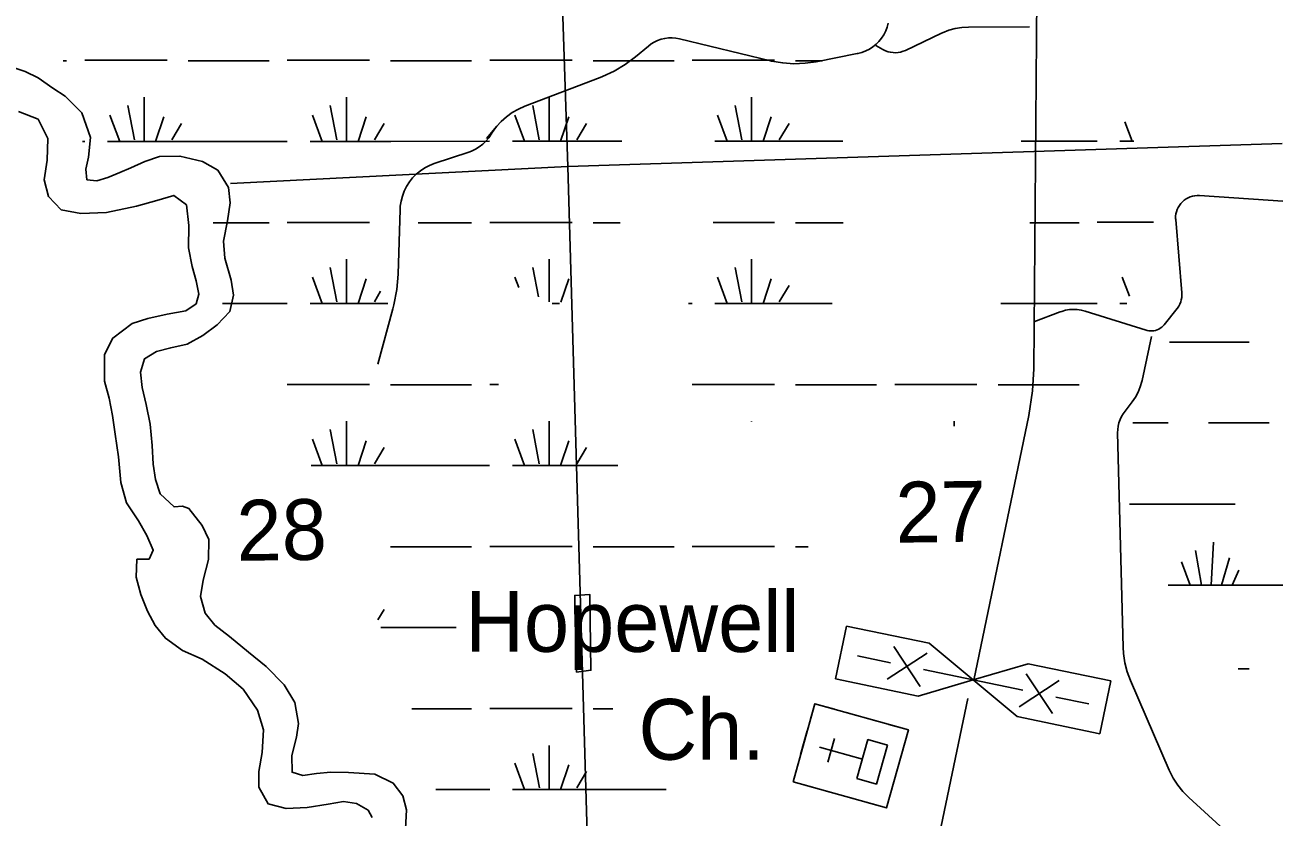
# Model space of a CAD drawing. Extents: x 2480962 to 2688785, y 277103 to 599240.
# Drawn here: x 2527204 to 2536457, y 564876 to 570743 of the extents above; entities that cross this region are included whole.
import ezdxf

# ---------------------------------------------------------------- set-up
doc = ezdxf.new("R2010")
doc.units = 0
for name, color, linetype in [('Bridges', 7, 'Continuous'), ('Culture', 7, 'Continuous'), ('Culture Text', 7, 'Continuous'), ('Lakes and Ponds', 7, 'Continuous'), ('Local Roads Improved', 7, 'Continuous'), ('Local Roads Related Cells', 7, 'Continuous'), ('Section Lines', 7, 'Continuous'), ('Section Numbers', 7, 'Continuous'), ('Swamps', 7, 'Continuous'), ('Uninventoried Roads and Features', 7, 'Continuous')]:
    doc.layers.add(name, color=color, linetype=linetype)

msp = doc.modelspace()

# ---------------------------------------------------------------- linework, layer by layer
at = {"layer": 'Bridges'}
msp.add_lwpolyline([(2531289.697, 565948.693), (2531397.213, 565963.626), (2531388.253, 566525.097), (2531277.453, 566518.059), (2531277.751, 566426.541)], close=True, dxfattribs=at)
at = {"layer": 'Culture'}
for p, q in [((2533055.661, 565715.712), (2533023.325, 565600.151)), ((2533200.112, 565675.292), (2533055.661, 565715.712)), ((2533517.905, 565586.367), (2533286.783, 565651.04)), ((2533749.027, 565521.695), (2533604.576, 565562.115)), ((2532950.568, 565340.138), (2532999.073, 565513.48)), ((2533152.799, 565283.55), (2533201.304, 565456.892)), ((2533587.346, 564943.889), (2533749.027, 565521.695)), ((2533408.174, 565305.548), (2533090.821, 565394.35)), ((2532926.316, 565253.467), (2532893.98, 565137.906)), ((2532893.98, 565137.906), (2533038.43, 565097.486)), ((2533125.101, 565073.234), (2533356.223, 565008.562)), ((2533442.894, 564984.309), (2533587.346, 564943.889))]:
    msp.add_line(p, q, dxfattribs=at)
for points in [[(2532893.98, 565137.906), (2533055.661, 565715.712), (2533749.027, 565521.695), (2533587.346, 564943.889)], [(2533367.754, 565161.097), (2533448.594, 565450), (2533593.046, 565409.58), (2533512.205, 565120.677)]]:
    msp.add_lwpolyline(points, close=True, dxfattribs=at)
at = {"layer": 'Lakes and Ponds'}
for points in [[(2527101.339, 570431.882), (2527205.847, 570397.606), (2527302.57, 570351.176), (2527411.795, 570274.907), (2527500.733, 570216.323), (2527624.767, 570092.223), (2527689.862, 569909.012), (2527674.354, 569764.493), (2527655.921, 569674.019), (2527663.255, 569596.006), (2527735.35, 569587.222), (2527816.852, 569612.659), (2527906.138, 569650.25), (2527987.501, 569683.699), (2528092.599, 569731.579), (2528201.864, 569769.512), (2528351.705, 569772.076), (2528520.283, 569730.883), (2528633.298, 569666.7), (2528711.45, 569537.808), (2528723.364, 569425.815), (2528703.654, 569293.244), (2528674.264, 569142.476), (2528684.455, 569014.424), (2528731.19, 568852.938), (2528749.097, 568741.046), (2528721.19, 568620.357), (2528628.972, 568520.606), (2528522.392, 568442.648), (2528405.582, 568378.54), (2528284.124, 568352.419), (2528178.682, 568324.569), (2528089.671, 568270.954), (2528059.388, 568172.263), (2528071.335, 568058.266), (2528101.505, 567930.556), (2528131.982, 567784.82), (2528146.649, 567628.795), (2528155.047, 567488.692), (2528170.957, 567376.766), (2528204.743, 567271.157), (2528308.352, 567172.754), (2528370.184, 567179.822), (2528418.442, 567162.616), (2528516.539, 567036.069), (2528566.309, 566930.733), (2528564.856, 566782.447), (2528525.511, 566629.505), (2528505.594, 566508.952)], [(2529776.686, 564873.781), (2529745.791, 564927.348), (2529659.023, 564975.952), (2529564.847, 564990.369), (2529449.246, 564972.362), (2529293.788, 564947.663), (2529140.054, 564939.021), (2529005.544, 564974.788), (2528937.484, 565097.842), (2528935.491, 565214.013), (2528961.057, 565354.698), (2528972.191, 565521.181), (2528925.696, 565668.647), (2528821.124, 565823.133), (2528687.272, 565937.048), (2528517.56, 566044.338), (2528370.547, 566109.942), (2528245.098, 566199.958), (2528169.037, 566295.66), (2528111.732, 566402.036), (2528063.651, 566525.433), (2528027.488, 566653.04), (2528033.212, 566785.371), (2528123.117, 566786.909), (2528153.984, 566851.55), (2528108.142, 566960.96), (2528046.315, 567070.096), (2527956.107, 567202.789), (2527913.539, 567354.33), (2527898.288, 567544.405), (2527871.427, 567712.242), (2527853.075, 567850.171), (2527828.9, 567977.983), (2527792.737, 568105.59), (2527793.366, 568301.947), (2527855.237, 568423.218), (2527999.262, 568531.869), (2528114.555, 568567.903), (2528257.888, 568600.408), (2528395.363, 568624.8), (2528472.388, 568678.209), (2528493.162, 568748.688), (2528473.498, 568846.525), (2528441.675, 568954.172), (2528415.33, 569091.964), (2528418.472, 569258.311), (2528399.878, 569410.261), (2528306.739, 569480.794), (2528181.49, 569442.588), (2528030.339, 569399.931), (2527809.295, 569354.074), (2527617.567, 569346.786), (2527471.207, 569374.335), (2527377.587, 569472.909), (2527345.523, 569594.576), (2527368.988, 569741.236), (2527374.231, 569901.608), (2527301.832, 570044.623), (2527156.954, 570102.251)], [(2528505.594, 566508.952), (2528539.691, 566385.317), (2528611.162, 566296.381), (2528718.493, 566214.069), (2528860.405, 566096.285), (2528992.123, 565990.348), (2529124.322, 565856.37), (2529204.541, 565723.506), (2529231.16, 565569.69), (2529216.929, 565467.267), (2529181.271, 565332.42), (2529183.401, 565208.237), (2529261.764, 565183.532), (2529363.416, 565199.296), (2529471.165, 565209.154), (2529601.13, 565205.367), (2529797.197, 565192.694), (2529932.223, 565126.884), (2530003.764, 565033.942), (2530031.557, 564928.23), (2530021.974, 564787.819)]]:
    msp.add_lwpolyline(points, dxfattribs=at)
at = {"layer": 'Local Roads Improved'}
msp.add_line((2533990.933, 564808.654), (2534187.853, 565754.677), dxfattribs=at)
at = {"layer": 'Local Roads Related Cells'}
for p, q in [((2533208.712, 565899.397), (2533290.048, 566291.04)), ((2533290.048, 566291.04), (2533901.991, 566163.951)), ((2533641.494, 566139.093), (2533835.435, 565843.481)), ((2533901.991, 566163.951), (2534228.487, 565891.877)), ((2533371.769, 566069.801), (2533616.545, 566018.966)), ((2533886.74, 566090.519), (2533591.128, 565896.577)), ((2534228.487, 565891.877), (2534636.32, 566011.445)), ((2534636.32, 566011.445), (2535248.262, 565884.356)), ((2533861.322, 565968.13), (2534595.651, 565815.624)), ((2534621.069, 565938.012), (2534815.01, 565642.4)), ((2533820.654, 565772.308), (2533208.712, 565899.397)), ((2534228.487, 565891.877), (2533820.654, 565772.308)), ((2534554.983, 565619.802), (2534228.487, 565891.877)), ((2534865.846, 565887.177), (2534570.233, 565693.235)), ((2535248.262, 565884.356), (2535166.925, 565492.713)), ((2534840.428, 565764.788), (2535085.205, 565713.953)), ((2535166.925, 565492.713), (2534554.983, 565619.802))]:
    msp.add_line(p, q, dxfattribs=at)
at = {"layer": 'Section Lines'}
for p, q in [((2531045.268, 574968.08), (2531226.479, 569695.283)), ((2529915.746, 569880.908), (2530646.602, 569880.92)), ((2536516.417, 569865.657), (2531226.479, 569695.283)), ((2531226.479, 569695.283), (2528726.874, 569568.797)), ((2531226.479, 569695.283), (2531376.998, 564441.24))]:
    msp.add_line(p, q, dxfattribs=at)
at = {"layer": 'Swamps'}
for p, q in [((2527647.486, 570480.877), (2528256.714, 570480.887)), ((2528412.57, 570478.271), (2529012.57, 570478.281)), ((2529147.486, 570480.902), (2529756.714, 570480.911)), ((2529912.57, 570478.296), (2530512.571, 570478.306)), ((2530647.487, 570480.926), (2531256.715, 570480.936)), ((2531412.571, 570478.32), (2532012.571, 570478.33)), ((2532147.487, 570480.95), (2532756.715, 570480.96)), ((2528087.056, 570207.103), (2528087.063, 569880.879)), ((2529587.056, 570207.127), (2529587.063, 569880.903)), ((2531087.056, 570207.151), (2531087.064, 569880.927)), ((2532587.057, 570207.176), (2532587.064, 569880.952)), ((2527966.234, 570146.689), (2528014.569, 569892.959)), ((2529466.235, 570146.714), (2529514.569, 569892.984)), ((2530966.235, 570146.738), (2531014.569, 569893.008)), ((2532466.235, 570146.762), (2532514.569, 569893.033)), ((2527833.331, 570074.192), (2527905.829, 569880.876)), ((2528232.046, 570062.117), (2528171.639, 569880.88)), ((2528364.952, 570013.789), (2528292.462, 569892.964)), ((2529333.331, 570074.217), (2529405.829, 569880.9)), ((2529732.046, 570062.141), (2529671.639, 569880.904)), ((2529864.952, 570013.814), (2529792.462, 569892.988)), ((2530833.331, 570074.241), (2530905.829, 569880.924)), ((2531232.047, 570062.165), (2531171.64, 569880.929)), ((2531364.953, 570013.838), (2531292.462, 569893.013)), ((2532333.332, 570074.265), (2532405.83, 569880.949)), ((2532732.047, 570062.19), (2532671.64, 569880.953)), ((2532864.953, 570013.862), (2532792.463, 569893.037)), ((2527815.746, 569880.874), (2528415.746, 569880.884)), ((2528415.746, 569880.884), (2529146.602, 569880.896)), ((2529315.746, 569880.899), (2529915.746, 569880.908)), ((2530815.746, 569880.923), (2531415.747, 569880.933)), ((2532315.747, 569880.947), (2532915.747, 569880.957)), ((2529147.512, 569280.89), (2529756.74, 569280.9)), ((2530647.512, 569280.914), (2531256.74, 569280.924)), ((2529587.082, 569007.116), (2529587.089, 568680.891)), ((2532587.083, 569007.164), (2532587.09, 568680.94)), ((2529466.26, 568946.702), (2529514.595, 568692.972)), ((2532466.261, 568946.75), (2532514.595, 568693.021)), ((2529333.357, 568874.205), (2529405.855, 568680.888)), ((2529732.072, 568862.129), (2529671.665, 568680.893)), ((2532333.357, 568874.254), (2532405.856, 568680.937)), ((2532732.073, 568862.178), (2532671.666, 568680.941)), ((2532864.979, 568813.851), (2532792.488, 568693.025)), ((2532315.773, 568680.935), (2532915.773, 568680.945)), ((2529147.538, 568080.879), (2529756.766, 568080.888)), ((2529912.622, 568078.273), (2530512.622, 568078.282)), ((2532147.539, 568080.927), (2532756.767, 568080.936)), ((2532912.623, 568078.321), (2533512.623, 568078.331)), ((2533647.539, 568080.951), (2534256.767, 568080.961)), ((2534412.623, 568078.345), (2535012.623, 568078.355)), ((2529587.108, 567807.104), (2529587.115, 567480.88)), ((2531087.108, 567807.128), (2531087.115, 567480.904)), ((2529333.383, 567674.194), (2529405.881, 567480.877)), ((2529466.286, 567746.691), (2529514.621, 567492.961)), ((2530833.383, 567674.218), (2530905.881, 567480.901)), ((2530966.286, 567746.715), (2531014.621, 567492.985)), ((2529732.098, 567662.118), (2529671.691, 567480.881)), ((2529865.004, 567613.791), (2529792.514, 567492.965)), ((2531232.098, 567662.142), (2531171.691, 567480.905)), ((2531365.004, 567613.815), (2531292.514, 567492.989)), ((2529915.798, 567480.885), (2530646.654, 567480.897)), ((2530815.798, 567480.9), (2531415.798, 567480.909)), ((2529912.648, 566878.261), (2530512.648, 566878.271)), ((2530647.564, 566880.891), (2531256.792, 566880.901)), ((2531412.648, 566878.285), (2532012.649, 566878.295)), ((2532147.564, 566880.915), (2532756.793, 566880.925)), ((2529915.824, 566280.874), (2530398.871, 566280.881)), ((2530647.59, 565680.879), (2531256.818, 565680.889)), ((2531087.16, 565407.105), (2531087.167, 565080.88)), ((2530833.435, 565274.194), (2530905.933, 565080.878)), ((2530966.338, 565346.691), (2531014.673, 565092.961)), ((2531232.15, 565262.118), (2531171.743, 565080.882)), ((2531365.056, 565213.791), (2531292.566, 565092.966)), ((2530815.85, 565080.876), (2531415.85, 565080.886))]:
    msp.add_line(p, q, dxfattribs=at)
for points in [[(2527487.774, 570478.256), (2527512.57, 570478.257)], [(2532912.571, 570478.345), (2533110.536, 570478.348)], [(2535352.078, 570024.326), (2535405.83, 569880.997)], [(2527629.608, 569880.871), (2527646.602, 569880.871)], [(2531415.747, 569880.933), (2531624.907, 569880.936)], [(2532915.747, 569880.957), (2533264.023, 569880.963)], [(2534584.21, 569880.984), (2535146.603, 569880.993)], [(2535315.747, 569880.996), (2535418.749, 569880.998)], [(2528598.276, 569278.263), (2529012.596, 569278.27)], [(2530117.321, 569278.288), (2530512.596, 569278.294)], [(2531412.597, 569278.309), (2531614.368, 569278.312)], [(2532302.789, 569280.941), (2532756.741, 569280.948)], [(2532912.597, 569278.333), (2533265.486, 569278.339)], [(2534647.146, 569278.361), (2535012.597, 569278.367)], [(2535147.513, 569280.987), (2535565.561, 569280.994)], [(2531087.082, 569007.14), (2531087.089, 568691.369)], [(2530966.261, 568946.726), (2531007.798, 568728.679)], [(2530833.357, 568874.229), (2530862.26, 568797.162)], [(2531232.072, 568862.154), (2531174.576, 568689.649)], [(2535333.358, 568874.302), (2535386.226, 568733.325)], [(2529838.857, 568770.262), (2529792.488, 568692.977)], [(2528668.098, 568680.877), (2529146.628, 568680.884)], [(2529315.772, 568680.887), (2529892.652, 568680.896)], [(2531109.303, 568680.916), (2531165.126, 568680.917)], [(2532118.705, 568680.932), (2532146.629, 568680.933)], [(2532915.773, 568680.945), (2533183.726, 568680.949)], [(2534433.053, 568680.969), (2535146.629, 568680.981)], [(2535315.773, 568680.984), (2535366.923, 568680.984)], [(2535683.311, 568393.054), (2536273.561, 568393.063)], [(2530647.538, 568080.903), (2530712.459, 568080.904)], [(2532587.109, 567807.152), (2532587.109, 567805.485)], [(2534087.109, 567807.176), (2534087.11, 567771.72)], [(2535412.324, 567795.543), (2535672.324, 567795.547)], [(2535972.824, 567795.49), (2536421.824, 567795.497)], [(2529324.188, 567480.876), (2529915.798, 567480.885)], [(2531415.798, 567480.909), (2531597.14, 567480.912)], [(2535386.337, 567194.287), (2536169.587, 567194.237)], [(2532912.649, 566878.309), (2533006.36, 566878.31)], [(2535876.344, 566849.104), (2535920.85, 566593.039)], [(2536009.843, 566912.169), (2535991.35, 566592.978)], [(2535772.346, 566767.476), (2535835.6, 566593.038)], [(2536128.595, 566797.169), (2536069.35, 566592.979)], [(2536195.597, 566704.357), (2536147.35, 566592.98)], [(2535672.1, 566593.035), (2535835.6, 566593.038)], [(2535835.6, 566593.038), (2535920.85, 566593.039)], [(2535920.85, 566593.039), (2535991.35, 566592.978)], [(2535991.35, 566592.978), (2536069.35, 566592.979)], [(2536069.35, 566592.979), (2536147.35, 566592.98)], [(2536147.35, 566592.98), (2536722.6, 566592.99)], [(2529865.03, 566413.779), (2529819.086, 566337.2)], [(2529840.588, 566280.872), (2529915.824, 566280.874)], [(2536191.863, 565973.225), (2536273.363, 565973.226)], [(2530070.629, 565678.252), (2530512.674, 565678.259)], [(2531412.674, 565678.273), (2531559.846, 565678.276)], [(2530249.037, 565080.867), (2530646.706, 565080.874)], [(2531415.85, 565080.886), (2531953.184, 565080.894)]]:
    msp.add_lwpolyline(points, dxfattribs=at)
at = {"layer": 'Uninventoried Roads and Features'}
for p, q in [((2534677.847, 568194.75), (2534729.948, 574717.682)), ((2534646.539, 570729.155), (2534193.656, 570727.126)), ((2532726.19, 570477.697), (2532052.464, 570640.649)), ((2533993.321, 570681.546), (2533726.344, 570554.898)), ((2531822.29, 570586.771), (2531726.672, 570506.691)), ((2533559.265, 570561.639), (2533507.84, 570591.33)), ((2533369.87, 570530.29), (2533064.845, 570470.361)), ((2531465.758, 570353.715), (2530907.744, 570141.513)), ((2530623.718, 569901.171), (2530700.383, 569993.383)), ((2530491.531, 569801.089), (2530236.573, 569716.145)), ((2537250.774, 569387.181), (2535904.396, 569479.278)), ((2529982.662, 569374.837), (2529968.323, 568897.536)), ((2535728.754, 569300.854), (2535774.349, 568759.358)), ((2529930.171, 568641.282), (2529818.703, 568231.455)), ((2534873.481, 568617.76), (2534678.711, 568543.065)), ((2535511.191, 568481.68), (2535057.313, 568623.572)), ((2535738.776, 568642.178), (2535642.892, 568522.011)), ((2535479.877, 568109.388), (2535550.861, 568436.378)), ((2535347.114, 567872.239), (2535407.09, 567951.281)), ((2534233.009, 565890.144), (2534640.948, 567849.936)), ((2535339.994, 566133.45), (2535298.716, 567721.959)), ((2535680.645, 565223.175), (2535394.435, 565886.213)), ((2536175.579, 564703.341), (2535825.301, 565020.935))]:
    msp.add_line(p, q, dxfattribs=at)
for points in [[(2533599.121, 570756.211), (2533591.239, 570726.696), (2533580.313, 570698.169), (2533566.467, 570670.939), (2533549.849, 570645.306), (2533530.643, 570621.55), (2533509.059, 570599.932), (2533485.335, 570580.688), (2533459.728, 570564.031), (2533432.52, 570550.14), (2533404.01, 570539.17), (2533374.509, 570531.241), (2533369.87, 570530.29)], [(2534193.656, 570727.126), (2534144.293, 570724.317), (2534095.493, 570716.364), (2534047.793, 570703.353), (2534001.714, 570685.427), (2533993.321, 570681.546)], [(2532052.464, 570640.649), (2532025.466, 570645.701), (2531998.087, 570647.903), (2531970.628, 570647.23), (2531943.389, 570643.691), (2531916.67, 570637.323), (2531890.764, 570628.199), (2531865.952, 570616.415), (2531842.508, 570602.103), (2531822.29, 570586.771)], [(2533726.344, 570554.898), (2533708.929, 570547.728), (2533690.86, 570542.417), (2533672.335, 570539.024), (2533653.556, 570537.587), (2533634.73, 570538.119), (2533616.063, 570540.618), (2533597.759, 570545.053), (2533580.019, 570551.377), (2533563.037, 570559.522), (2533559.265, 570561.639)], [(2531726.672, 570506.691), (2531650.52, 570449.418), (2531568.798, 570400.42), (2531482.403, 570360.232), (2531465.758, 570353.715)], [(2533064.845, 570470.361), (2532982.828, 570458.667), (2532900.037, 570455.608), (2532817.381, 570461.221), (2532735.764, 570475.444), (2532726.19, 570477.697)], [(2530907.744, 570141.513), (2530859.725, 570120.313), (2530814.185, 570094.21), (2530771.624, 570063.49), (2530732.506, 570028.489), (2530697.261, 569989.59), (2530666.276, 569947.221), (2530657.573, 569933.428)], [(2530657.573, 569933.428), (2530639.37, 569906.757), (2530618.477, 569882.135), (2530595.126, 569859.832), (2530569.571, 569840.092), (2530542.093, 569823.132), (2530512.992, 569809.136), (2530491.531, 569801.089)], [(2530236.573, 569716.145), (2530200.374, 569701.939), (2530165.859, 569684.027), (2530133.404, 569662.606), (2530103.367, 569637.91), (2530076.075, 569610.208), (2530051.829, 569579.807), (2530030.893, 569547.037), (2530013.497, 569512.257), (2529999.832, 569475.851), (2529990.048, 569438.215), (2529984.251, 569399.763), (2529982.662, 569374.837)], [(2535904.396, 569479.278), (2535887.131, 569479.554), (2535869.932, 569478.023), (2535852.986, 569474.702), (2535836.481, 569469.628), (2535820.596, 569462.858), (2535805.508, 569454.462), (2535791.378, 569444.537), (2535778.363, 569433.189), (2535766.606, 569420.543), (2535756.235, 569406.736), (2535747.364, 569391.921), (2535740.09, 569376.261), (2535734.494, 569359.925), (2535730.635, 569343.094), (2535728.556, 569325.952), (2535728.282, 569308.687), (2535728.754, 569300.854)], [(2529968.323, 568897.536), (2529958.826, 568782.525), (2529937.358, 568669.138), (2529930.171, 568641.282)], [(2535774.349, 568759.358), (2535774.897, 568742.033), (2535773.631, 568724.745), (2535770.566, 568707.685), (2535765.734, 568691.039), (2535759.189, 568674.989), (2535751.001, 568659.71), (2535741.261, 568645.372), (2535738.776, 568642.178)], [(2535057.313, 568623.572), (2535028.916, 568630.842), (2534999.916, 568635.104), (2534970.628, 568636.312), (2534941.375, 568634.45), (2534912.476, 568629.542), (2534884.249, 568621.639), (2534873.481, 568617.76)], [(2535642.892, 568522.011), (2535634.42, 568512.464), (2535624.996, 568503.856), (2535614.724, 568496.279), (2535603.716, 568489.817), (2535592.094, 568484.542), (2535579.984, 568480.511), (2535567.518, 568477.767), (2535554.834, 568476.341), (2535542.07, 568476.25), (2535529.367, 568477.493), (2535516.863, 568480.057), (2535511.191, 568481.68)], [(2534640.948, 567849.936), (2534669.016, 568032.119), (2534677.847, 568194.75)], [(2535407.09, 567951.281), (2535430.794, 567986.172), (2535450.723, 568023.351), (2535466.655, 568062.41), (2535478.417, 568102.918), (2535479.877, 568109.388)], [(2535298.716, 567721.959), (2535299.375, 567746.9), (2535302.636, 567771.637), (2535308.466, 567795.897), (2535316.799, 567819.415), (2535327.545, 567841.933), (2535340.586, 567863.205), (2535347.114, 567872.239)], [(2535394.435, 565886.213), (2535370.137, 565951.731), (2535352.82, 566019.429), (2535342.675, 566088.566), (2535339.994, 566133.45)], [(2535825.301, 565020.935), (2535782.002, 565064.534), (2535743.499, 565112.42), (2535710.211, 565164.068), (2535682.505, 565218.913), (2535680.646, 565223.175)]]:
    msp.add_lwpolyline(points, dxfattribs=at)

# ---------------------------------------------------------------- texts
at = {"layer": 'Culture Text'}
for s, rotation, p in [('Hopewell', 359.9502139, (2530465.69, 566100.433)), ('Ch.', 359.9502083, (2531749.167, 565300.9))]:
    msp.add_text(s, height=450, rotation=rotation, dxfattribs=at).set_placement(p)
at = {"layer": 'Section Numbers'}
for s, p in [('27', (2533656.197, 566907.651)), ('28', (2528774.214, 566773.29))]:
    msp.add_text(s, height=450, rotation=0.8220944, dxfattribs=at).set_placement(p)

doc.saveas('drawing.dxf')
